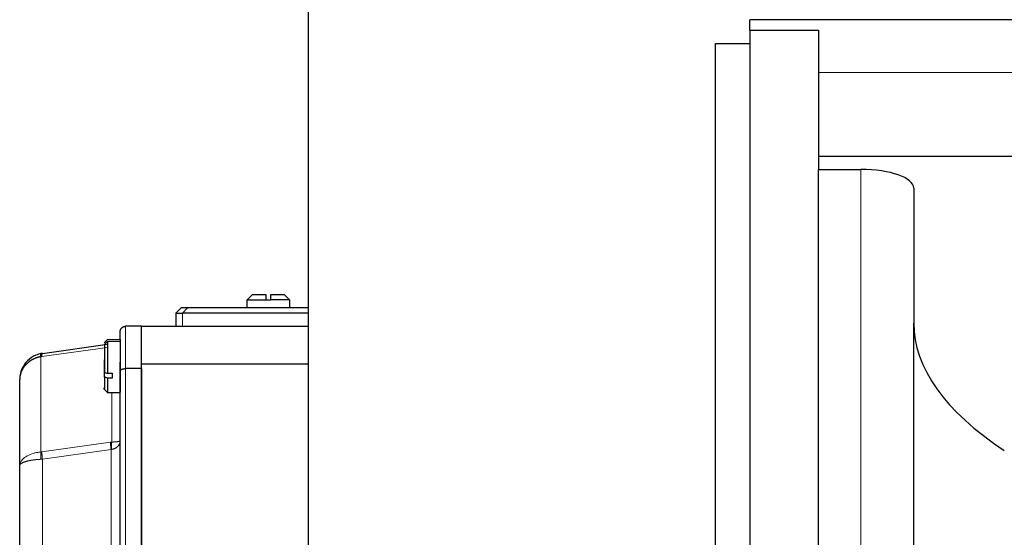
# Model space of a CAD drawing. Header units: inches. Extents: x 0 to 20790, y -12 to 14700.
# Tile 311 of 441: x 8994 to 9180, y 11573 to 11671. Entities that reach past the tile are written whole.
import ezdxf

# ---------------------------------------------------------------- set-up
doc = ezdxf.new("R2010")
doc.units = ezdxf.units.IN
doc.layers.add('1', color=7, linetype='Continuous', true_color=0xffffff)
doc.layers.add('254', color=7, linetype='Continuous', true_color=0xffffff)
doc.styles.add('latin_extended', font='simplex.shx')
doc.dimstyles.get("Standard").update_dxf_attribs({"dimtxt": 0.18, "dimasz": 0.18, "dimexe": 0.18, "dimexo": 0.0625, "dimgap": 0.09, "dimtad": 0, "dimtih": 1, "dimtoh": 1, "dimdec": 4, "dimzin": 0, "dimdsep": 46, "dimtxsty": 'Standard', "dimcen": 0.09, "dimadec": 0, "dimazin": 0, "dimtfac": 1, "dimtdec": 4, "dimtofl": 0, "dimtmove": 0, "dimatfit": 3, "dimfxl": 1, "dimtolj": 1, "dimtzin": 0, "dimarcsym": 0})

# ---------------------------------------------------------------- blocks, each defined once
blk = doc.blocks.new('_U0')
at = {"layer": '254', "color": 3, "linetype": 'Continuous', "lineweight": 13, "transparency": 16777216}
for p, q in [((8993.8, 11800.44), (8993.8, 13273.44)), ((11436.85, 10385.83), (11436.85, 13273.44)), ((9116.3, 13238.44), (11314.35, 13238.44))]:
    blk.add_line(p, q, dxfattribs=at)
at = {"layer": '254', "color": 3, "transparency": 16777216}
for points in [[(9116.3, 13258.86), (9116.3, 13218.02), (8993.8, 13238.44)], [(11314.35, 13218.02), (11314.35, 13258.86), (11436.85, 13238.44)]]:
    blk.add_solid(points, dxfattribs=at)
at = {"layer": 'Defpoints', "color": 0, "transparency": 16777216}
for p in [(11436.85, 13238.44), (8993.8, 11765.44), (11436.85, 10350.83)]:
    blk.add_point(p, dxfattribs=at)
at = {"layer": '254', "color": 2, "lineweight": 13, "transparency": 16777216, "insert": (9999.49, 13422.19), "char_height": 122.5, "attachment_point": 1, "style": 'latin_extended'}
blk.add_mtext('\\A1;2443', dxfattribs=at)

msp = doc.modelspace()

# ---------------------------------------------------------------- linework, layer by layer
at = {"layer": '1', "color": 2, "linetype": 'Continuous', "lineweight": 25}
for p, q in [((9048.298, 11674.442), (9048.298, 10734.442)), ((9131.797, 11669.001), (9131.797, 11670.956)), ((9453.801, 11670.956), (9131.797, 11670.956)), ((9131.797, 11669.001), (9131.797, 10862.142)), ((9131.797, 11669.001), (9144.797, 11669.001)), ((9144.797, 11669.001), (9144.797, 11660.956)), ((9125.298, 10704.442), (9125.298, 11666.442)), ((9125.298, 11666.442), (9131.802, 11666.442)), ((9144.797, 11660.956), (9144.797, 11645.067)), ((9850.806, 11645.067), (9144.797, 11645.067)), ((9144.797, 11645.067), (9144.797, 11642.619)), ((9144.797, 10888.524), (9144.797, 11642.619)), ((9144.797, 11642.619), (9152.801, 11642.619)), ((9162.795, 11639.094), (9162.795, 11613.56)), ((9037.798, 11618.942), (9036.798, 11617.942)), ((9036.798, 11616.442), (9036.798, 11617.942)), ((9036.798, 11617.942), (9040.298, 11617.942)), ((9044.798, 11617.942), (9041.298, 11617.942)), ((9043.798, 11618.942), (9044.798, 11617.942)), ((9044.798, 11617.942), (9044.798, 11616.442)), ((9024.298, 11616.442), (9023.298, 11615.442)), ((9025.49, 11616.442), (9024.298, 11616.442)), ((9048.297, 11616.442), (9025.49, 11616.442)), ((9023.298, 11615.442), (9024.562, 11615.442)), ((9023.298, 11615.442), (9023.298, 11612.942)), ((9048.298, 11615.442), (9024.562, 11615.442)), ((9016.798, 11612.942), (9013.798, 11612.942)), ((9016.798, 11605.842), (9016.798, 11612.942)), ((9162.795, 10917.584), (9162.795, 11613.56)), ((9012.798, 11610.289), (9012.798, 11611.942)), ((8998.102, 11607.814), (9010.398, 11609.542)), ((9010.4, 11610.444), (9009.748, 11609.792)), ((9010.398, 11610.08), (9010.398, 11604.049)), ((8997.99, 11607.221), (8997.823, 11607.192)), ((9009.798, 11603.346), (9009.798, 11606.609)), ((9012.798, 11604.527), (9012.798, 11606.176)), ((9016.798, 11604.942), (9013.798, 11604.942)), ((9016.798, 11490.042), (9016.798, 11605.842)), ((9016.798, 11605.842), (9048.298, 11605.842)), ((9016.798, 11604.942), (9016.798, 11490.942)), ((9010.398, 11604.049), (9011.298, 11604.049)), ((9011.298, 11603.121), (9010.398, 11603.121)), ((9010.398, 11603.121), (9010.398, 11600.442)), ((9012.798, 11491.356), (9012.798, 11604.527)), ((8993.798, 11586.568), (8993.798, 11602.863)), ((9009.67, 11601.169), (9010.526, 11600.314)), ((9010.398, 11600.442), (9012.798, 11600.442)), ((9010.965, 11591.016), (9011.188, 11591.041)), ((8997.823, 11589.174), (8997.99, 11589.193)), ((8993.798, 11509.315), (8993.798, 11586.568))]:
    msp.add_line(p, q, dxfattribs=at)
at = {"layer": '1', "color": 110, "linetype": 'Continuous', "lineweight": 13}
for p, q in [((9850.806, 11660.956), (9144.797, 11660.956)), ((9152.801, 10888.524), (9152.801, 11642.619)), ((9025.49, 11616.442), (9024.562, 11615.442)), ((9024.562, 11615.442), (9024.562, 11612.942)), ((9013.798, 11612.942), (9013.798, 11604.942)), ((9010.398, 11608.964), (8997.99, 11607.221)), ((9009.798, 11609.524), (9010.398, 11610.08)), ((9012.798, 11610.08), (9010.398, 11610.08)), ((8997.823, 11607.192), (8997.823, 11589.174)), ((9013.798, 11604.942), (9013.798, 11490.942)), ((9011.188, 11600.442), (9011.188, 11591.041)), ((8997.99, 11589.193), (9010.965, 11591.016)), ((9011.076, 11589.629), (8998.102, 11587.806)), ((9011.076, 11589.629), (9011.076, 11506.254)), ((8998.102, 11587.806), (8998.102, 11508.077))]:
    msp.add_line(p, q, dxfattribs=at)
at = {"layer": '1', "color": 2, "linetype": 'Continuous', "lineweight": 25}
for centre, major_axis, start_param, end_param in [((9152.801, 11639.094), (9.994, 0), 0, 1.5707963), ((9307.892, 11613.56), (145.097, 0), 3.1415927, 3.6323862)]:
    msp.add_ellipse(centre, major_axis=major_axis, ratio=0.3527012, start_param=start_param, end_param=end_param, dxfattribs=at)
for points, degree in [([(9037.798, 11618.942), (9037.798, 11618.942), (9037.801, 11618.942)], 2), ([(9040.298, 11618.942), (9040.298, 11617.942)], 1), ([(9040.298, 11617.942), (9040.464, 11617.942), (9040.631, 11617.942), (9040.798, 11617.942)], 3), ([(9040.798, 11617.942), (9040.965, 11617.942), (9041.132, 11617.942), (9041.298, 11617.942)], 3), ([(9041.298, 11617.942), (9041.298, 11618.942)], 1), ([(9043.795, 11618.942), (9043.798, 11618.942), (9043.798, 11618.942)], 2), ([(9016.798, 11612.942), (9048.298, 11612.942)], 1), ([(9012.798, 11610.376), (9010.398, 11610.376)], 1), ([(9012.798, 11610.08), (9012.798, 11609.714), (9012.798, 11608.301), (9012.798, 11606.498), (9012.798, 11604.48), (9012.798, 11603.568)], 2), ([(8997.823, 11607.192), (8997.81, 11607.311), (8997.791, 11607.518), (8997.791, 11607.716), (8997.81, 11607.764), (8997.823, 11607.767)], 3), ([(8998.102, 11607.814), (8998.009, 11607.801), (8997.916, 11607.785), (8997.823, 11607.767)], 3), ([(9011.298, 11604.049), (9011.298, 11603.888), (9011.298, 11603.73), (9011.298, 11603.576)], 3), ([(9011.298, 11603.576), (9011.298, 11603.421), (9011.298, 11603.269), (9011.298, 11603.121)], 3), ([(9012.798, 11603.568), (9012.798, 11602.658), (9012.798, 11601.22), (9012.798, 11600.461), (9012.798, 11600.445), (9012.798, 11600.803)], 2), ([(9011.188, 11589.654), (9011.151, 11589.648), (9011.113, 11589.64), (9011.076, 11589.629)], 3)]:
    msp.add_open_spline(points, degree=degree, dxfattribs=at)
for points, degree, knots in [([(9037.801, 11618.942), (9037.849, 11618.942), (9038.887, 11618.942), (9039.803, 11618.942), (9040.298, 11618.942)], 2, [0, 0, 0, 0.5, 0.75, 1, 1, 1]), ([(9041.298, 11618.942), (9041.792, 11618.942), (9042.707, 11618.942), (9043.747, 11618.942), (9043.795, 11618.942)], 2, [0, 0, 0, 0.25, 0.5, 1, 1, 1]), ([(9012.798, 11611.942), (9012.798, 11611.947), (9012.798, 11611.956), (9012.798, 11611.971), (9012.799, 11611.985), (9012.799, 11611.999), (9012.8, 11612.013), (9012.801, 11612.027), (9012.803, 11612.041), (9012.804, 11612.054), (9012.806, 11612.067), (9012.807, 11612.08), (9012.809, 11612.092), (9012.811, 11612.105), (9012.813, 11612.117), (9012.815, 11612.128), (9012.818, 11612.14), (9012.82, 11612.151), (9012.822, 11612.163), (9012.825, 11612.173), (9012.828, 11612.184), (9012.83, 11612.194), (9012.833, 11612.205), (9012.836, 11612.214), (9012.838, 11612.224), (9012.841, 11612.234), (9012.844, 11612.243), (9012.847, 11612.252), (9012.85, 11612.26), (9012.853, 11612.269), (9012.856, 11612.277), (9012.859, 11612.285), (9012.862, 11612.293), (9012.864, 11612.301), (9012.867, 11612.308), (9012.87, 11612.315), (9012.883, 11612.346), (9012.907, 11612.399), (9012.947, 11612.47), (9012.991, 11612.534), (9013.038, 11612.593), (9013.079, 11612.637), (9013.112, 11612.67), (9013.138, 11612.693), (9013.164, 11612.716), (9013.191, 11612.737), (9013.219, 11612.757), (9013.248, 11612.777), (9013.277, 11612.795), (9013.306, 11612.813), (9013.336, 11612.829), (9013.367, 11612.844), (9013.398, 11612.858), (9013.429, 11612.871), (9013.46, 11612.883), (9013.491, 11612.894), (9013.523, 11612.903), (9013.554, 11612.912), (9013.585, 11612.919), (9013.617, 11612.925), (9013.648, 11612.93), (9013.678, 11612.935), (9013.709, 11612.938), (9013.739, 11612.94), (9013.768, 11612.941), (9013.788, 11612.942), (9013.798, 11612.942)], 3, [0, 0, 0, 0, 0.0097989, 0.019458, 0.0289767, 0.0383541, 0.0475895, 0.0566824, 0.0656322, 0.0744385, 0.0831008, 0.0916187, 0.099992, 0.1082204, 0.1163037, 0.1242418, 0.1320346, 0.139682, 0.147184, 0.1545407, 0.1617521, 0.1688183, 0.1757394, 0.1825157, 0.1891473, 0.1956344, 0.2019773, 0.2081762, 0.2142315, 0.2201434, 0.2259123, 0.2315386, 0.2370225, 0.2423645, 0.2475649, 0.2526241, 0.2575426, 0.3129843, 0.3659777, 0.4164708, 0.464443, 0.5099024, 0.5318744, 0.5538066, 0.57569, 0.5975107, 0.6192545, 0.6409074, 0.6624549, 0.6838827, 0.7051766, 0.7263225, 0.7473066, 0.7681155, 0.7887362, 0.8091559, 0.8293628, 0.8493453, 0.8690928, 0.8885952, 0.9078432, 0.9268283, 0.9455429, 0.9639802, 0.9821342, 1, 1, 1, 1]), ([(9012.798, 11610.373), (9012.798, 11610.432), (9012.798, 11610.447), (9012.798, 11610.08)], 2, [0, 0, 0, 0.2752638, 1, 1, 1]), ([(8997.823, 11607.767), (8997.497, 11607.702), (8996.561, 11607.417), (8995.25, 11606.544), (8994.266, 11605.16), (8993.862, 11603.894), (8993.798, 11603.149), (8993.798, 11602.863)], 3, [0, 0, 0, 0, 0.1449133, 0.4252746, 0.675, 0.875, 1, 1, 1, 1]), ([(8997.823, 11607.192), (8997.812, 11607.19), (8997.79, 11607.186), (8997.758, 11607.18), (8997.725, 11607.174), (8997.692, 11607.168), (8997.659, 11607.161), (8997.627, 11607.154), (8997.594, 11607.147), (8997.561, 11607.14), (8997.528, 11607.132), (8997.494, 11607.124), (8997.461, 11607.116), (8997.428, 11607.108), (8997.395, 11607.099), (8997.362, 11607.091), (8997.328, 11607.082), (8997.295, 11607.073), (8997.262, 11607.063), (8997.228, 11607.053), (8997.195, 11607.044), (8997.161, 11607.033), (8997.128, 11607.023), (8997.095, 11607.012), (8997.061, 11607.002), (8997.028, 11606.99), (8996.994, 11606.979), (8996.961, 11606.968), (8996.927, 11606.956), (8996.894, 11606.944), (8996.861, 11606.931), (8996.827, 11606.919), (8996.794, 11606.906), (8996.76, 11606.893), (8996.727, 11606.88), (8996.694, 11606.866), (8996.661, 11606.853), (8996.628, 11606.839), (8996.594, 11606.824), (8996.561, 11606.81), (8996.528, 11606.795), (8996.495, 11606.78), (8996.462, 11606.765), (8996.43, 11606.75), (8996.397, 11606.734), (8996.364, 11606.718), (8996.331, 11606.702), (8996.299, 11606.686), (8996.266, 11606.669), (8996.234, 11606.652), (8996.202, 11606.635), (8996.17, 11606.617), (8996.138, 11606.6), (8996.106, 11606.582), (8996.074, 11606.564), (8996.042, 11606.546), (8996.01, 11606.527), (8995.979, 11606.508), (8995.947, 11606.489), (8995.916, 11606.47), (8995.885, 11606.45), (8995.854, 11606.431), (8995.823, 11606.411), (8995.792, 11606.391), (8995.762, 11606.37), (8995.731, 11606.349), (8995.701, 11606.329), (8995.671, 11606.307), (8995.641, 11606.286), (8995.611, 11606.265), (8995.582, 11606.243), (8995.552, 11606.221), (8995.523, 11606.199), (8995.494, 11606.176), (8995.465, 11606.154), (8995.436, 11606.131), (8995.366, 11606.074), (8995.26, 11605.984), (8995.122, 11605.857), (8994.994, 11605.729), (8994.874, 11605.6), (8994.762, 11605.469), (8994.656, 11605.336), (8994.557, 11605.201), (8994.464, 11605.065), (8994.377, 11604.926), (8994.297, 11604.787), (8994.242, 11604.683), (8994.209, 11604.616), (8994.194, 11604.585), (8994.179, 11604.553), (8994.164, 11604.521), (8994.149, 11604.488), (8994.134, 11604.454), (8994.119, 11604.419), (8994.104, 11604.384), (8994.09, 11604.348), (8994.075, 11604.312), (8994.06, 11604.274), (8994.046, 11604.236), (8994.032, 11604.197), (8994.018, 11604.158), (8994.004, 11604.117), (8993.99, 11604.076), (8993.977, 11604.034), (8993.964, 11603.991), (8993.951, 11603.948), (8993.939, 11603.904), (8993.927, 11603.859), (8993.915, 11603.813), (8993.904, 11603.767), (8993.893, 11603.72), (8993.882, 11603.672), (8993.872, 11603.623), (8993.863, 11603.573), (8993.854, 11603.523), (8993.846, 11603.472), (8993.838, 11603.42), (8993.831, 11603.368), (8993.824, 11603.314), (8993.818, 11603.26), (8993.813, 11603.206), (8993.808, 11603.15), (8993.805, 11603.094), (8993.802, 11603.037), (8993.799, 11602.98), (8993.798, 11602.921), (8993.798, 11602.882), (8993.798, 11602.863)], 3, [0, 0, 0, 0, 0.0047577, 0.0095329, 0.0143254, 0.0191352, 0.0239621, 0.028806, 0.0336667, 0.0385443, 0.0434384, 0.0483491, 0.0532762, 0.0582195, 0.0631789, 0.0681543, 0.0731456, 0.0781525, 0.083175, 0.0882129, 0.0932661, 0.0983343, 0.1034176, 0.1085156, 0.1136283, 0.1187555, 0.1238969, 0.1290526, 0.1342222, 0.1394057, 0.1446028, 0.1498134, 0.1550374, 0.1602744, 0.1655244, 0.1707872, 0.1760626, 0.1813504, 0.1866504, 0.1919625, 0.1972864, 0.2026219, 0.207969, 0.2133273, 0.2186966, 0.2240769, 0.2294678, 0.2348692, 0.2402809, 0.2457026, 0.2511342, 0.2565755, 0.2620262, 0.2674862, 0.2729552, 0.278433, 0.2839194, 0.2894143, 0.2949173, 0.3004282, 0.305947, 0.3114732, 0.3170068, 0.3225475, 0.328095, 0.3336492, 0.3392099, 0.3447767, 0.3503496, 0.3559282, 0.3615123, 0.3671018, 0.3726964, 0.3782959, 0.3839, 0.3895086, 0.3951214, 0.4250177, 0.4539757, 0.4820072, 0.5092256, 0.5362263, 0.5630798, 0.5897544, 0.6162194, 0.6424446, 0.6684009, 0.69406, 0.6995408, 0.7051291, 0.7108253, 0.7166298, 0.722543, 0.7285653, 0.734697, 0.7409386, 0.7472904, 0.7537528, 0.7603261, 0.7670106, 0.7738067, 0.7807146, 0.7877346, 0.794867, 0.802112, 0.8094699, 0.8169408, 0.824525, 0.8322225, 0.8400335, 0.8479582, 0.8559965, 0.8641485, 0.8724143, 0.8807938, 0.889287, 0.8978937, 0.9066139, 0.9154474, 0.924394, 0.9334535, 0.9426255, 0.9519098, 0.9613059, 0.9708135, 0.980432, 0.9901611, 1, 1, 1, 1]), ([(8997.99, 11607.221), (8997.99, 11607.302), (8997.994, 11607.451), (8998.009, 11607.597), (8998.03, 11607.709), (8998.058, 11607.788), (8998.086, 11607.812), (8998.102, 11607.814)], 3, [0, 0, 0, 0, 0.2222222, 0.4444444, 0.5555556, 0.7777778, 1, 1, 1, 1]), ([(9012.798, 11604.527), (9012.798, 11604.529), (9012.798, 11604.533), (9012.798, 11604.54), (9012.799, 11604.546), (9012.799, 11604.551), (9012.8, 11604.557), (9012.801, 11604.563), (9012.803, 11604.569), (9012.804, 11604.574), (9012.806, 11604.579), (9012.807, 11604.585), (9012.809, 11604.59), (9012.811, 11604.595), (9012.813, 11604.6), (9012.815, 11604.605), (9012.818, 11604.61), (9012.82, 11604.614), (9012.822, 11604.619), (9012.825, 11604.624), (9012.828, 11604.628), (9012.83, 11604.632), (9012.833, 11604.636), (9012.836, 11604.641), (9012.838, 11604.645), (9012.841, 11604.648), (9012.844, 11604.652), (9012.847, 11604.656), (9012.85, 11604.66), (9012.853, 11604.663), (9012.856, 11604.666), (9012.859, 11604.67), (9012.862, 11604.673), (9012.864, 11604.676), (9012.867, 11604.679), (9012.87, 11604.682), (9012.883, 11604.695), (9012.907, 11604.717), (9012.947, 11604.746), (9012.991, 11604.773), (9013.038, 11604.797), (9013.079, 11604.815), (9013.112, 11604.829), (9013.138, 11604.839), (9013.164, 11604.848), (9013.191, 11604.857), (9013.219, 11604.866), (9013.248, 11604.874), (9013.277, 11604.882), (9013.306, 11604.889), (9013.336, 11604.896), (9013.367, 11604.902), (9013.398, 11604.908), (9013.429, 11604.913), (9013.46, 11604.918), (9013.491, 11604.923), (9013.523, 11604.927), (9013.554, 11604.93), (9013.585, 11604.933), (9013.617, 11604.935), (9013.648, 11604.937), (9013.678, 11604.939), (9013.709, 11604.94), (9013.739, 11604.941), (9013.768, 11604.942), (9013.788, 11604.942), (9013.798, 11604.942)], 3, [0, 0, 0, 0, 0.0097989, 0.019458, 0.0289767, 0.0383541, 0.0475895, 0.0566824, 0.0656322, 0.0744385, 0.0831008, 0.0916187, 0.099992, 0.1082204, 0.1163037, 0.1242418, 0.1320346, 0.139682, 0.147184, 0.1545407, 0.1617521, 0.1688183, 0.1757394, 0.1825157, 0.1891473, 0.1956344, 0.2019773, 0.2081762, 0.2142315, 0.2201434, 0.2259123, 0.2315386, 0.2370225, 0.2423645, 0.2475649, 0.2526241, 0.2575426, 0.3129843, 0.3659777, 0.4164708, 0.464443, 0.5099024, 0.5318744, 0.5538066, 0.57569, 0.5975107, 0.6192545, 0.6409074, 0.6624549, 0.6838827, 0.7051766, 0.7263225, 0.7473066, 0.7681155, 0.7887362, 0.8091559, 0.8293628, 0.8493453, 0.8690928, 0.8885952, 0.9078432, 0.9268283, 0.9455429, 0.9639802, 0.9821342, 1, 1, 1, 1]), ([(9009.798, 11604.274), (9009.895, 11604.238), (9010.095, 11604.162), (9010.295, 11604.087), (9010.398, 11604.049)], 3, [0, 0, 0, 0, 0.4843967, 1, 1, 1, 1]), ([(9010.398, 11603.121), (9010.295, 11603.16), (9010.095, 11603.235), (9009.895, 11603.31), (9009.798, 11603.346)], 3, [0, 0, 0, 0, 0.5156033, 1, 1, 1, 1])]:
    msp.add_open_spline(points, degree=degree, knots=knots, dxfattribs=at)
for points, weights in [([(9009.798, 11609.524), (9009.798, 11608.059), (9009.798, 11604.274)], [1, 0.730173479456, 0.957499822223]), ([(9009.798, 11603.346), (9009.798, 11599.894), (9009.798, 11601.36)], [0.957499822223, 0.730173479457, 1])]:
    msp.add_rational_spline(points, weights, degree=2, dxfattribs=at)
at = {"layer": '1', "color": 110, "linetype": 'Continuous', "lineweight": 13}
for points, knots in [([(9010.965, 11591.016), (9010.965, 11590.854), (9010.978, 11590.521), (9011.025, 11590.028), (9011.06, 11589.743), (9011.076, 11589.629)], [0, 0, 0, 0, 0.4444444, 0.7777778, 1, 1, 1, 1]), ([(9011.188, 11591.041), (9011.165, 11590.831), (9011.149, 11590.45), (9011.167, 11589.946), (9011.182, 11589.727), (9011.188, 11589.654)], [0, 0, 0, 0, 0.5714286, 0.8571429, 1, 1, 1, 1]), ([(9011.188, 11591.041), (9011.194, 11591.041), (9011.207, 11591.042), (9011.226, 11591.042), (9011.246, 11591.043), (9011.265, 11591.043), (9011.284, 11591.044), (9011.304, 11591.044), (9011.324, 11591.045), (9011.343, 11591.046), (9011.363, 11591.046), (9011.383, 11591.047), (9011.402, 11591.047), (9011.422, 11591.048), (9011.442, 11591.049), (9011.462, 11591.05), (9011.482, 11591.05), (9011.502, 11591.051), (9011.521, 11591.052), (9011.541, 11591.053), (9011.561, 11591.054), (9011.581, 11591.055), (9011.601, 11591.056), (9011.621, 11591.057), (9011.641, 11591.058), (9011.66, 11591.059), (9011.68, 11591.06), (9011.7, 11591.062), (9011.719, 11591.063), (9011.739, 11591.064), (9011.759, 11591.065), (9011.778, 11591.067), (9011.798, 11591.068), (9011.817, 11591.07), (9011.836, 11591.071), (9011.856, 11591.073), (9011.875, 11591.074), (9011.894, 11591.076), (9011.913, 11591.077), (9011.931, 11591.079), (9011.95, 11591.081), (9011.969, 11591.082), (9011.987, 11591.084), (9012.006, 11591.086), (9012.024, 11591.088), (9012.042, 11591.09), (9012.06, 11591.091), (9012.078, 11591.093), (9012.096, 11591.095), (9012.113, 11591.097), (9012.131, 11591.099), (9012.148, 11591.101), (9012.165, 11591.103), (9012.182, 11591.105), (9012.198, 11591.107), (9012.215, 11591.109), (9012.231, 11591.111), (9012.248, 11591.113), (9012.263, 11591.115), (9012.279, 11591.117), (9012.295, 11591.119), (9012.31, 11591.121), (9012.325, 11591.123), (9012.34, 11591.125), (9012.355, 11591.127), (9012.37, 11591.129), (9012.384, 11591.131), (9012.403, 11591.134), (9012.426, 11591.138), (9012.453, 11591.143), (9012.479, 11591.147), (9012.505, 11591.152), (9012.53, 11591.157), (9012.554, 11591.163), (9012.578, 11591.168), (9012.601, 11591.174), (9012.623, 11591.18), (9012.644, 11591.186), (9012.664, 11591.192), (9012.683, 11591.198), (9012.697, 11591.203), (9012.709, 11591.208), (9012.717, 11591.211), (9012.725, 11591.214), (9012.733, 11591.218), (9012.741, 11591.222), (9012.749, 11591.225), (9012.756, 11591.229), (9012.763, 11591.234), (9012.769, 11591.238), (9012.775, 11591.243), (9012.781, 11591.247), (9012.786, 11591.252), (9012.79, 11591.257), (9012.793, 11591.263), (9012.796, 11591.268), (9012.797, 11591.274), (9012.798, 11591.277), (9012.798, 11591.279)], [0, 0, 0, 0, 0.0061541, 0.0123529, 0.0185964, 0.0248848, 0.0312182, 0.0375966, 0.04402, 0.0504884, 0.0570019, 0.0635604, 0.070164, 0.0768124, 0.0835058, 0.090244, 0.0970269, 0.1038543, 0.1107263, 0.1176427, 0.1246032, 0.1316078, 0.1386563, 0.1457484, 0.1528841, 0.160063, 0.1672851, 0.1745499, 0.1818574, 0.1892072, 0.1965992, 0.204033, 0.2115083, 0.219025, 0.2265827, 0.234181, 0.2418198, 0.2494987, 0.2572174, 0.2649756, 0.2727729, 0.2806091, 0.2884838, 0.2963967, 0.3043474, 0.3123357, 0.3203611, 0.3284233, 0.3365221, 0.344657, 0.3528277, 0.361034, 0.3692753, 0.3775515, 0.3858621, 0.3942069, 0.4025855, 0.4109976, 0.4194428, 0.4279209, 0.4364316, 0.4449744, 0.4535492, 0.4621556, 0.4708106, 0.4795538, 0.4883869, 0.4973102, 0.514327, 0.5317385, 0.5495466, 0.5677527, 0.5863581, 0.6053637, 0.6247702, 0.6445777, 0.6647862, 0.6853952, 0.706404, 0.7278114, 0.7496158, 0.7603954, 0.7716626, 0.783419, 0.7956664, 0.8084062, 0.8216397, 0.8353683, 0.8495929, 0.8643144, 0.8795335, 0.8952507, 0.911466, 0.9281794, 0.9453904, 0.9630983, 0.981302, 1, 1, 1, 1]), ([(9012.798, 11591.279), (9012.798, 11591.273), (9012.798, 11591.261), (9012.797, 11591.242), (9012.797, 11591.224), (9012.796, 11591.206), (9012.795, 11591.188), (9012.793, 11591.17), (9012.792, 11591.153), (9012.79, 11591.136), (9012.788, 11591.119), (9012.786, 11591.102), (9012.784, 11591.086), (9012.782, 11591.07), (9012.779, 11591.054), (9012.776, 11591.039), (9012.774, 11591.023), (9012.771, 11591.008), (9012.768, 11590.994), (9012.765, 11590.979), (9012.761, 11590.965), (9012.758, 11590.951), (9012.754, 11590.937), (9012.751, 11590.923), (9012.747, 11590.91), (9012.744, 11590.897), (9012.74, 11590.885), (9012.736, 11590.872), (9012.732, 11590.86), (9012.729, 11590.848), (9012.725, 11590.836), (9012.721, 11590.825), (9012.717, 11590.813), (9012.713, 11590.803), (9012.709, 11590.792), (9012.705, 11590.781), (9012.688, 11590.737), (9012.655, 11590.661), (9012.599, 11590.557), (9012.538, 11590.461), (9012.473, 11590.372), (9012.415, 11590.303), (9012.365, 11590.25), (9012.325, 11590.209), (9012.281, 11590.166), (9012.23, 11590.122), (9012.172, 11590.075), (9012.107, 11590.026), (9012.037, 11589.978), (9011.966, 11589.934), (9011.906, 11589.9), (9011.858, 11589.875), (9011.823, 11589.857), (9011.787, 11589.839), (9011.75, 11589.823), (9011.714, 11589.807), (9011.677, 11589.791), (9011.64, 11589.777), (9011.603, 11589.763), (9011.565, 11589.75), (9011.528, 11589.737), (9011.49, 11589.725), (9011.452, 11589.714), (9011.414, 11589.703), (9011.376, 11589.693), (9011.339, 11589.684), (9011.301, 11589.676), (9011.263, 11589.668), (9011.225, 11589.661), (9011.2, 11589.656), (9011.188, 11589.654)], [0, 0, 0, 0, 0.0091499, 0.018181, 0.0270929, 0.0358854, 0.0445583, 0.0531116, 0.0615449, 0.0698583, 0.0780515, 0.0861246, 0.0940774, 0.1019099, 0.1096221, 0.117214, 0.1246855, 0.1320366, 0.1392675, 0.1463782, 0.1533686, 0.1602389, 0.1669892, 0.1736196, 0.1801301, 0.1865209, 0.1927921, 0.1989438, 0.2049762, 0.2108895, 0.2166837, 0.2223591, 0.2279158, 0.233354, 0.2386738, 0.2438756, 0.2489593, 0.3051512, 0.3584363, 0.4088067, 0.4562718, 0.5008575, 0.5227777, 0.5460925, 0.5708336, 0.5973725, 0.625811, 0.6585626, 0.690311, 0.7210172, 0.750645, 0.7648266, 0.7788963, 0.7928529, 0.8066952, 0.820422, 0.8340322, 0.8475247, 0.8608987, 0.8741531, 0.8872872, 0.9003003, 0.9131917, 0.925961, 0.9386078, 0.9511318, 0.9635329, 0.9758111, 0.9879667, 1, 1, 1, 1]), ([(8997.823, 11589.174), (8997.542, 11589.145), (8996.824, 11589.034), (8995.707, 11588.706), (8994.567, 11588.083), (8993.918, 11587.321), (8993.798, 11586.776), (8993.798, 11586.568)], [0, 0, 0, 0, 0.125, 0.325, 0.5520989, 0.8298354, 1, 1, 1, 1]), ([(8998.102, 11587.806), (8998.084, 11587.934), (8998.06, 11588.126), (8998.035, 11588.375), (8998.019, 11588.556), (8998.006, 11588.731), (8997.994, 11588.951), (8997.99, 11589.102), (8997.99, 11589.193)], [0, 0, 0, 0, 0.25, 0.375, 0.5, 0.625, 0.75, 1, 1, 1, 1]), ([(8997.823, 11587.787), (8997.811, 11587.787), (8997.788, 11587.786), (8997.753, 11587.784), (8997.718, 11587.782), (8997.683, 11587.78), (8997.648, 11587.778), (8997.612, 11587.776), (8997.577, 11587.773), (8997.541, 11587.771), (8997.506, 11587.769), (8997.47, 11587.766), (8997.434, 11587.764), (8997.398, 11587.761), (8997.363, 11587.758), (8997.327, 11587.756), (8997.291, 11587.753), (8997.255, 11587.75), (8997.219, 11587.747), (8997.183, 11587.744), (8997.146, 11587.741), (8997.11, 11587.737), (8997.074, 11587.734), (8997.038, 11587.731), (8997.002, 11587.727), (8996.966, 11587.724), (8996.929, 11587.72), (8996.893, 11587.716), (8996.857, 11587.712), (8996.821, 11587.709), (8996.785, 11587.705), (8996.748, 11587.701), (8996.712, 11587.697), (8996.676, 11587.692), (8996.64, 11587.688), (8996.604, 11587.684), (8996.568, 11587.679), (8996.532, 11587.675), (8996.496, 11587.67), (8996.461, 11587.666), (8996.425, 11587.661), (8996.389, 11587.656), (8996.354, 11587.651), (8996.318, 11587.646), (8996.283, 11587.641), (8996.247, 11587.636), (8996.212, 11587.631), (8996.177, 11587.626), (8996.142, 11587.62), (8996.107, 11587.615), (8996.073, 11587.609), (8996.038, 11587.604), (8996.003, 11587.598), (8995.969, 11587.593), (8995.935, 11587.587), (8995.901, 11587.581), (8995.867, 11587.575), (8995.833, 11587.569), (8995.799, 11587.563), (8995.766, 11587.556), (8995.733, 11587.55), (8995.7, 11587.544), (8995.667, 11587.537), (8995.634, 11587.531), (8995.601, 11587.524), (8995.569, 11587.518), (8995.537, 11587.511), (8995.505, 11587.504), (8995.473, 11587.497), (8995.442, 11587.49), (8995.41, 11587.483), (8995.379, 11587.476), (8995.348, 11587.469), (8995.318, 11587.462), (8995.287, 11587.454), (8995.257, 11587.447), (8995.227, 11587.439), (8995.198, 11587.432), (8995.168, 11587.424), (8995.139, 11587.416), (8995.11, 11587.408), (8995.082, 11587.4), (8995.053, 11587.392), (8995.025, 11587.384), (8994.997, 11587.376), (8994.969, 11587.368), (8994.927, 11587.355), (8994.872, 11587.338), (8994.803, 11587.316), (8994.736, 11587.293), (8994.669, 11587.269), (8994.604, 11587.245), (8994.539, 11587.22), (8994.477, 11587.194), (8994.416, 11587.167), (8994.357, 11587.139), (8994.299, 11587.111), (8994.244, 11587.082), (8994.192, 11587.052), (8994.141, 11587.021), (8994.105, 11586.998), (8994.082, 11586.981), (8994.069, 11586.972), (8994.056, 11586.963), (8994.044, 11586.953), (8994.031, 11586.944), (8994.019, 11586.934), (8994.006, 11586.923), (8993.994, 11586.913), (8993.981, 11586.902), (8993.969, 11586.891), (8993.957, 11586.88), (8993.946, 11586.868), (8993.934, 11586.856), (8993.923, 11586.844), (8993.912, 11586.832), (8993.901, 11586.819), (8993.891, 11586.807), (8993.881, 11586.794), (8993.871, 11586.78), (8993.862, 11586.767), (8993.853, 11586.753), (8993.845, 11586.739), (8993.838, 11586.725), (8993.83, 11586.71), (8993.824, 11586.696), (8993.818, 11586.681), (8993.813, 11586.665), (8993.808, 11586.65), (8993.805, 11586.634), (8993.802, 11586.618), (8993.799, 11586.602), (8993.798, 11586.585), (8993.798, 11586.574), (8993.798, 11586.568)], [0, 0, 0, 0, 0.0050987, 0.0102202, 0.0153643, 0.0205308, 0.0257196, 0.0309307, 0.0361637, 0.0414185, 0.046695, 0.0519929, 0.0573122, 0.0626527, 0.068014, 0.0733962, 0.0787989, 0.084222, 0.0896653, 0.0951286, 0.1006117, 0.1061143, 0.1116363, 0.1171774, 0.1227375, 0.1283163, 0.1339135, 0.1395291, 0.1451626, 0.1508139, 0.1564828, 0.162169, 0.1678723, 0.1735924, 0.1793291, 0.185082, 0.1908511, 0.1966359, 0.2024363, 0.208252, 0.2140826, 0.2199281, 0.2257879, 0.231662, 0.23755, 0.2434516, 0.2493666, 0.2552947, 0.2612355, 0.2671889, 0.2731544, 0.2791319, 0.285121, 0.2911214, 0.2971329, 0.3031551, 0.3091877, 0.3152304, 0.321283, 0.327345, 0.3334163, 0.3394966, 0.3455854, 0.3516825, 0.3577876, 0.3639003, 0.3700204, 0.3761476, 0.3822815, 0.3884218, 0.3945683, 0.4007205, 0.4068783, 0.4130412, 0.419209, 0.4253813, 0.4315579, 0.4377384, 0.4439225, 0.4501099, 0.4563003, 0.4624934, 0.4686889, 0.4748865, 0.4811054, 0.4873684, 0.4936755, 0.5097484, 0.5261105, 0.5427632, 0.5597075, 0.5769442, 0.5944739, 0.6122966, 0.6304121, 0.6488199, 0.6675189, 0.6865078, 0.7057847, 0.7253474, 0.7451932, 0.7507076, 0.7563569, 0.7621415, 0.7680619, 0.7741184, 0.7803114, 0.7866414, 0.7931086, 0.7997136, 0.8064565, 0.8133377, 0.8203575, 0.8275162, 0.834814, 0.8422512, 0.8498279, 0.8575443, 0.8654006, 0.8733969, 0.8815332, 0.8898095, 0.8982259, 0.9067823, 0.9154786, 0.9243147, 0.9332903, 0.9424052, 0.9516591, 0.9610518, 0.9705827, 0.9802514, 0.9900573, 1, 1, 1, 1]), ([(8998.102, 11587.806), (8998.092, 11587.805), (8998.071, 11587.803), (8998.04, 11587.801), (8998.009, 11587.799), (8997.978, 11587.796), (8997.947, 11587.794), (8997.916, 11587.792), (8997.885, 11587.791), (8997.854, 11587.789), (8997.833, 11587.788), (8997.823, 11587.787)], [0, 0, 0, 0, 0.111307, 0.2225662, 0.3337771, 0.4449392, 0.556052, 0.667115, 0.7781277, 0.8890895, 1, 1, 1, 1])]:
    msp.add_open_spline(points, degree=3, knots=knots, dxfattribs=at)
msp.add_open_spline([(8997.823, 11587.787), (8997.81, 11587.958), (8997.791, 11588.299), (8997.791, 11588.777), (8997.81, 11589.052), (8997.823, 11589.174)], degree=3, dxfattribs=at)

# ---------------------------------------------------------------- dimensions: what is measured, and where the dimension line sits
at = {"layer": '254', "color": 2, "linetype": 'Continuous', "lineweight": 13}
dim = msp.add_linear_dim(base=(11436.85, 13238.442), p1=(8993.798, 11765.442), p2=(11436.85, 10350.834), dimstyle='Standard', override={"dimscale": 35, "dimtxt": 3.5, "dimasz": 3.5, "dimexe": 1, "dimexo": 1, "dimgap": 1.75, "dimtad": 1, "dimtih": 1, "dimtoh": 0, "dimdec": 0, "dimlfac": 1, "dimzin": 8, "dimdsep": 46, "dimlunit": 2, "dimtxsty": 'latin_extended', "dimsah": 1, "dimse1": 0, "dimse2": 0, "dimsd1": 0, "dimsd2": 0, "dimclrd": 3, "dimclre": 3, "dimclrt": 2, "dimtol": 0, "dimtm": -0.1, "dimtfac": 0.714286, "dimtdec": 3, "dimtofl": 1, "dimtmove": 0, "dimtzin": 8, "dimlwd": 13, "dimlwe": 13}, dxfattribs=at)
dim.commit()
dim.dimension.update_dxf_attribs({"geometry": '_U0', "text_midpoint": (10215.324, 13238.442), "dimtype": 160})

doc.saveas('drawing.dxf')
